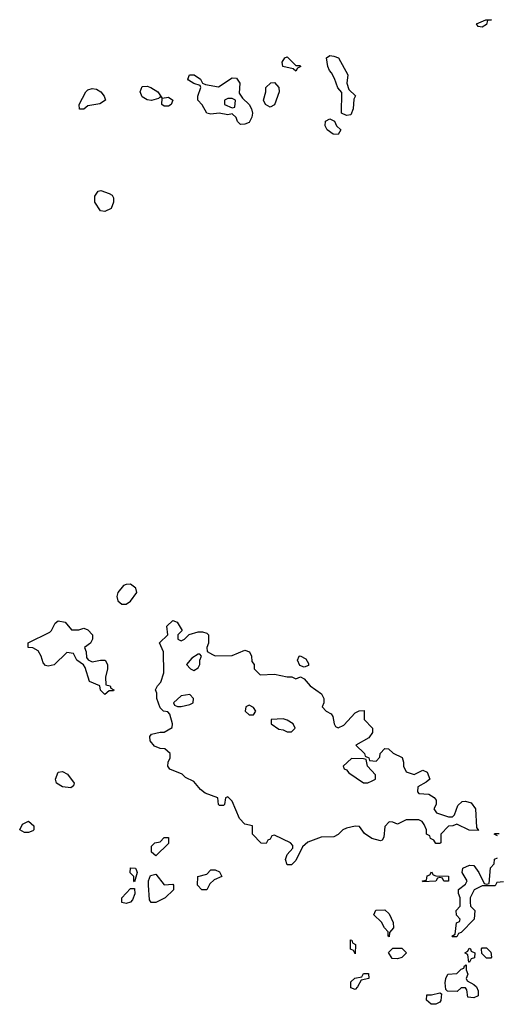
# Model space of a CAD drawing. Header units: inches. Extents: x 2601682 to 2755810, y 449311 to 584050.
# Tile 425 of 505: x 2695568 to 2697821, y 541868 to 546510. Entities that reach past the tile are written whole.
import ezdxf

# ---------------------------------------------------------------- set-up
doc = ezdxf.new("R2010")
doc.units = ezdxf.units.IN
doc.header["$MEASUREMENT"] = 0
doc.layers.add('C6594', color=7, linetype='Continuous')

msp = doc.modelspace()

# ---------------------------------------------------------------- linework, layer by layer
at = {"layer": 'C6594', "color": 2}
for points, elevation in [([(2697750, 546475.3), (2697730, 546478), (2697722, 546490), (2697766, 546510), (2697794, 546510), (2697774, 546506), (2697770, 546488)], 6), ([(2696870, 546294), (2696890, 546294), (2696894, 546290), (2696878, 546282), (2696870, 546268), (2696858, 546278), (2696808.7, 546288.7), (2696805.2, 546310), (2696818, 546330), (2696830, 546334.8)], 6), ([(2697110, 546058), (2697086, 546070), (2697087.3, 546167.3), (2697068.4, 546188.4), (2697052.9, 546232.9), (2697039.3, 546259.3), (2697028.7, 546270), (2697022, 546290), (2697015.3, 546330), (2697030, 546341), (2697050, 546338.8), (2697071, 546330), (2697116, 546250), (2697111, 546210), (2697121, 546181), (2697151.6, 546151.6), (2697144.7, 546135.3), (2697141, 546090), (2697130, 546062)], 6), ([(2696506, 546194), (2696570, 546236), (2696590, 546234), (2696606, 546210), (2696603.6, 546163.6), (2696619.6, 546139.6), (2696650.9, 546110.9), (2696661, 546090), (2696666, 546070), (2696662.8, 546050), (2696650, 546026), (2696630, 546017.2), (2696610, 546015.3), (2696595.3, 546030), (2696588.7, 546048.7), (2696570, 546066), (2696550, 546062), (2696508.9, 546068.9), (2696470, 546065.2), (2696450, 546069), (2696429.3, 546109.3), (2696408, 546130), (2696408, 546150), (2696422, 546190), (2696419, 546199), (2696390, 546209), (2696364.5, 546224.5), (2696361.2, 546230), (2696369, 546250), (2696390.8, 546250), (2696421, 546230), (2696430.8, 546210.8), (2696444.7, 546204.7)], 6), ([(2695850, 546088.7), (2695849.3, 546110), (2695879.3, 546170), (2695890, 546179.1), (2695910, 546186), (2695930, 546183), (2695950.7, 546170), (2695966, 546150), (2695972, 546130), (2695946, 546114), (2695890, 546104), (2695870, 546088.7)], 6), ([(2696238, 546142), (2696230, 546146), (2696222, 546138), (2696190, 546129), (2696170, 546132.7), (2696145.6, 546145.6), (2696137, 546170), (2696145.1, 546194.9), (2696170, 546196.4), (2696186, 546190), (2696218.8, 546170)], 6), ([(2696750, 546098), (2696728, 546110), (2696718, 546130), (2696728.7, 546170), (2696728.7, 546190), (2696752.7, 546212.7), (2696770, 546214), (2696790.9, 546190.9), (2696791.3, 546170), (2696770, 546108)], 6), ([(2696250, 546102), (2696238, 546110), (2696240.4, 546139.6), (2696270, 546144.7), (2696290.9, 546130.9), (2696282, 546110), (2696270, 546102)], 6), ([(2696570, 546138), (2696550, 546138), (2696534, 546130), (2696534, 546110), (2696570, 546094), (2696582, 546098), (2696586, 546130)], 6), ([(2697070, 545968.7), (2697046, 545970), (2697018, 545990), (2697008, 546010), (2697010, 546032), (2697030, 546042), (2697052, 546032), (2697062, 546010), (2697082, 545990)], 6), ([(2695970, 545605.2), (2695949.5, 545609.5), (2695922.7, 545650), (2695922.7, 545677.3), (2695938, 545702), (2695950, 545704.7), (2695990, 545691), (2696003.5, 545683.5), (2696011, 545670), (2696010.8, 545650), (2695999.5, 545620.5)], 6), ([(2696090, 543849.5), (2696070, 543847), (2696058, 543842), (2696030.6, 543810), (2696026, 543790), (2696030.4, 543770.3), (2696050, 543754), (2696070, 543754.9), (2696090, 543768.7), (2696120.5, 543810), (2696116.2, 543830)], 10), ([(2695812.7, 543632.7), (2695847.3, 543632.7), (2695870, 543642), (2695890, 543634), (2695912, 543610), (2695912, 543590), (2695902, 543570), (2695874, 543550), (2695882, 543530), (2695883.6, 543503.6), (2695891.6, 543491.6), (2695910, 543482), (2695949.1, 543490.9), (2695971, 543491), (2695982, 543470), (2695982, 543450), (2695972, 543410), (2695974, 543374), (2695994, 543370), (2695998, 543358), (2696012, 543350), (2696010, 543346), (2695990, 543346), (2695970, 543328.7), (2695948.4, 543348.4), (2695946, 543370), (2695898, 543390), (2695876.4, 543456.4), (2695868.4, 543468.4), (2695838, 543490), (2695822, 543522), (2695790, 543526), (2695730, 543468), (2695702, 543462), (2695690, 543466), (2695678, 543478), (2695668.7, 543510), (2695654.6, 543534.6), (2695630, 543548), (2695608, 543550), (2695607.3, 543572.7), (2695710, 543622), (2695718, 543630), (2695734.6, 543665.4), (2695750, 543676), (2695782, 543670)], 6), ([(2696330, 543582), (2696346, 543590), (2696368, 543612), (2696410, 543624.7), (2696430, 543624.7), (2696450, 543618), (2696458, 543610), (2696458, 543570), (2696451.3, 543550), (2696452, 543532), (2696476.9, 543516.9), (2696490, 543511.3), (2696570, 543512), (2696630, 543538), (2696652, 543530), (2696662, 543510), (2696663.6, 543483.6), (2696674, 543470), (2696674, 543450), (2696702, 543422), (2696770, 543424.7), (2696830, 543411.3), (2696851.3, 543411.3), (2696870, 543402), (2696892, 543412), (2696910, 543402), (2696938, 543370), (2696991.3, 543331.3), (2697002, 543310), (2697002, 543290), (2696994, 543270), (2697014, 543250), (2697036.9, 543236.9), (2697044.7, 543224.7), (2697051.3, 543190), (2697058, 543178), (2697070, 543171.3), (2697096.5, 543183.5), (2697150, 543242), (2697168.4, 543251.6), (2697192.7, 543252.7), (2697192, 543210), (2697232, 543170), (2697232, 543150), (2697215.3, 543124.7), (2697154, 543090), (2697194, 543050), (2697198, 543038), (2697214, 543030), (2697218, 543018), (2697250, 543014), (2697267.3, 543032.7), (2697268, 543050), (2697290, 543074), (2697307.3, 543072.7), (2697330, 543052), (2697371.3, 543031.3), (2697378, 543010), (2697378, 542990), (2697390, 542964.7), (2697428, 542952), (2697470, 542971.3), (2697490, 542962), (2697502, 542930), (2697485.4, 542914.6), (2697446, 542894), (2697444.7, 542870), (2697450, 542862), (2697498, 542858), (2697523.6, 542843.6), (2697532, 542830), (2697532, 542810), (2697522, 542790), (2697534, 542770), (2697590, 542751.3), (2697610, 542752), (2697619, 542761), (2697634.6, 542805.4), (2697655.3, 542824.7), (2697670, 542826), (2697697.3, 542817.3), (2697718, 542790), (2697722, 542702), (2697732.7, 542687.3), (2697688.4, 542688.4), (2697630, 542718), (2697611.1, 542708.9), (2697590, 542708), (2697554, 542670), (2697554, 542630), (2697550, 542626), (2697530, 542626), (2697522, 542642), (2697506, 542650), (2697502, 542662), (2697486, 542670), (2697486, 542690), (2697476.4, 542716.4), (2697466, 542730), (2697450, 542738), (2697390, 542738), (2697350, 542718), (2697327.3, 542727.3), (2697310, 542728), (2697290, 542706), (2697284.7, 542655.3), (2697278, 542642), (2697270, 542638), (2697229.1, 542649.1), (2697193.6, 542673.6), (2697170, 542706), (2697150, 542708), (2697110, 542699), (2697092, 542690), (2697070, 542668), (2697050, 542658), (2696990, 542655.3), (2696926.8, 542633.2), (2696902, 542610), (2696870, 542546), (2696850, 542526), (2696830, 542526), (2696822, 542550), (2696830, 542574), (2696856.4, 542603.6), (2696856.4, 542616.4), (2696846, 542630), (2696770, 542666), (2696758, 542662), (2696750, 542646), (2696738, 542642), (2696730, 542626), (2696707.3, 542627.3), (2696666, 542670), (2696666, 542710), (2696630, 542718), (2696604.7, 542744.7), (2696570, 542826), (2696550, 542846), (2696538, 542842), (2696534, 542810), (2696530, 542806), (2696510, 542806), (2696506, 542810), (2696502, 542842), (2696442.7, 542862.7), (2696420.9, 542880.9), (2696390, 542918), (2696350, 542938), (2696333.6, 542953.6), (2696276.4, 542976.4), (2696266, 542990), (2696268, 543010), (2696278, 543030), (2696278, 543050), (2696253.2, 543073.2), (2696230, 543074), (2696204.5, 543084.5), (2696182.7, 543110), (2696181.2, 543130), (2696190, 543141), (2696230, 543151), (2696250, 543151.3), (2696287.3, 543172.7), (2696288, 543190), (2696276.4, 543236.4), (2696267.3, 543247.3), (2696246, 543250), (2696230, 543266), (2696215.3, 543310), (2696214.6, 543334.6), (2696208, 543350), (2696218, 543370), (2696233.6, 543386.4), (2696248, 543430), (2696246, 543530), (2696228, 543572), (2696266, 543610), (2696262, 543650), (2696290, 543678), (2696311.3, 543670), (2696334, 543630), (2696314, 543610), (2696314, 543590)], 6), ([(2696418, 543518), (2696410, 543518), (2696379.6, 543500.4), (2696354, 543470), (2696374, 543450), (2696390, 543442), (2696410, 543454), (2696418, 543470), (2696418, 543490), (2696426, 543510)], 6), ([(2696910, 543458), (2696890, 543466), (2696878, 543490), (2696886, 543510), (2696891.6, 543511.6), (2696916.9, 543496.9), (2696930, 543474), (2696930, 543466)], 6), ([(2696370, 543328), (2696330, 543322), (2696294, 543290), (2696298, 543278), (2696312.7, 543272.7), (2696330, 543272), (2696370, 543282), (2696386, 543290), (2696388, 543310)], 6), ([(2696650, 543278), (2696634, 543270), (2696632, 543250), (2696650, 543232), (2696670, 543232), (2696682, 543250), (2696670, 543268)], 6), ([(2696810, 543214), (2696754, 543210), (2696754, 543190), (2696790, 543164.7), (2696810, 543162), (2696830, 543152), (2696850, 543152), (2696868, 543170), (2696858, 543190), (2696830, 543208)], 6), ([(2697132.7, 543027.3), (2697094, 542990), (2697098, 542978), (2697110, 542974), (2697119.6, 542959.6), (2697190, 542912), (2697210, 542912), (2697230, 542922), (2697246, 542930), (2697246, 542950), (2697208, 542990), (2697202, 543022), (2697190, 543026)], 6), ([(2695810, 542888), (2695770, 542893.2), (2695742, 542910), (2695737.2, 542930), (2695750, 542962), (2695770, 542966), (2695792.8, 542952.8), (2695824.7, 542910), (2695822, 542898)], 6), ([(2695590, 542678), (2695568, 542690), (2695582, 542718), (2695610, 542732), (2695634, 542710), (2695634, 542690), (2695630, 542686), (2695610, 542678)], 6), ([(2696210, 542568), (2696190, 542586), (2696190, 542614), (2696206, 542630), (2696230, 542634), (2696250, 542654), (2696270, 542654), (2696270, 542626)], 6), ([(2696110, 542446), (2696106, 542450), (2696106, 542470), (2696088.4, 542488.4), (2696090, 542512), (2696114, 542510), (2696119.6, 542499.6), (2696122, 542490)], 6), ([(2696250, 542432), (2696290, 542434), (2696294, 542430), (2696292.7, 542407.3), (2696254, 542370), (2696210, 542348), (2696188.4, 542348.4), (2696180.4, 542360.4), (2696175.3, 542430), (2696175.3, 542450), (2696185.2, 542474.8), (2696210, 542482)], 6), ([(2696427.3, 542407.3), (2696406, 542430), (2696408, 542470), (2696450, 542482), (2696470, 542502), (2696490, 542502), (2696510, 542492), (2696522, 542470), (2696485.4, 542454.6), (2696464.7, 542435.3), (2696450, 542408)], 6), ([(2697590, 542448), (2697568.4, 542448.4), (2697562, 542462), (2697550, 542466), (2697538, 542462), (2697530, 542448), (2697470, 542446), (2697468, 542450), (2697486, 542454), (2697490, 542474), (2697502, 542478), (2697510, 542492), (2697518, 542478), (2697530, 542474), (2697590, 542472)], 6), ([(2696070, 542344), (2696050, 542348.7), (2696049, 542370), (2696090, 542414), (2696110, 542414), (2696111.6, 542388.4), (2696099.8, 542360.2), (2696090, 542349)], 6), ([(2697310, 542186), (2697306, 542190), (2697306, 542210), (2697288, 542228), (2697274.6, 542254.6), (2697238, 542290), (2697248.4, 542311.6), (2697290, 542314), (2697310, 542294), (2697330, 542254), (2697331.1, 542228.9), (2697312.7, 542207.3)], 6), ([(2697150, 542106), (2697142, 542122), (2697128.4, 542128.4), (2697128, 542172), (2697134, 542170), (2697138, 542158), (2697152, 542150)], 6), ([(2697350, 542082), (2697324, 542084), (2697308, 542112), (2697328, 542132), (2697370, 542132), (2697392, 542110), (2697370, 542088)], 6), ([(2697686, 542066), (2697682, 542102), (2697668, 542110), (2697682, 542118), (2697688, 542132), (2697694, 542130), (2697698, 542118), (2697714, 542110), (2697712.7, 542087.3), (2697698, 542082), (2697690, 542066)], 6), ([(2697770, 542086), (2697747.3, 542107.3), (2697746, 542130), (2697750, 542134), (2697770, 542134), (2697790, 542114), (2697794, 542090), (2697790, 542086)], 6), ([(2697710, 541898), (2697682, 541902), (2697676.4, 541936.4), (2697670, 541946), (2697650, 541946), (2697631.3, 541928.7), (2697586, 541930), (2697578, 541938), (2697575.3, 541970), (2697578, 541990), (2697588, 542010), (2697630, 542014), (2697650, 542034), (2697662, 542038), (2697666, 542050), (2697674, 542054), (2697674, 542030), (2697682, 542010), (2697674, 541990), (2697678, 541978), (2697710, 541962), (2697722, 541950), (2697731.1, 541931.1), (2697730, 541908)], 6), ([(2697150, 541938), (2697130, 541946), (2697130, 541974), (2697148.4, 541991.6), (2697182, 541998), (2697190, 542014), (2697212.7, 542012.7), (2697214, 541990), (2697178, 541982), (2697162, 541950)], 6), ([(2697530, 541868), (2697508.4, 541868.4), (2697487.3, 541887.3), (2697488, 541912), (2697510, 541912), (2697550, 541922), (2697556.9, 541916.9), (2697554.8, 541885.2), (2697550, 541878)], 6)]:
    msp.add_lwpolyline(points, close=True, dxfattribs=dict(at, elevation=elevation))
at = {"layer": 'C6594', "color": 2, "elevation": 6}
for points in [[(2697822, 542662), (2697806, 542670), (2697810, 542674), (2697830, 542674)], [(2697850, 542446), (2697818, 542442), (2697810, 542426), (2697750, 542426), (2697711.6, 542408.4), (2697692, 542370), (2697692, 542350), (2697694, 542330), (2697714, 542310), (2697712, 542270), (2697650, 542206), (2697638, 542202), (2697630, 542186), (2697610, 542186), (2697606, 542190), (2697622, 542198), (2697628.4, 542251.6), (2697642, 542258), (2697646, 542270), (2697628.4, 542288.4), (2697626, 542310), (2697646, 542330), (2697646, 542370), (2697638, 542390), (2697638, 542410), (2697670, 542434), (2697678, 542450), (2697655.3, 542490), (2697658, 542510), (2697690, 542524.7), (2697710, 542522), (2697734, 542490), (2697758, 542438), (2697770, 542434), (2697782, 542438), (2697788.4, 542511.6), (2697806, 542530), (2697807.3, 542552.7), (2697822, 542558)]]:
    msp.add_lwpolyline(points, dxfattribs=at)

doc.saveas('drawing.dxf')
